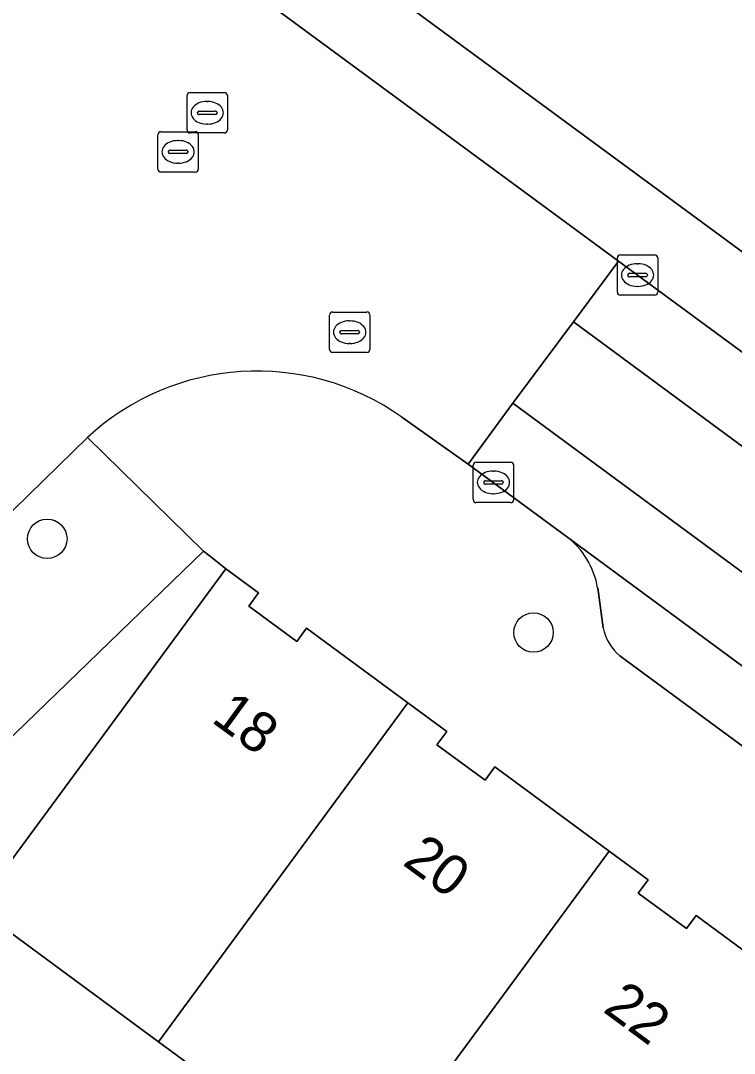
# Model space of a CAD drawing. Extents: x 157445 to 158888, y 383061 to 384688.
# Drawn here: x 158466.73 to 158484.41, y 384080.41 to 384106.01 of the extents above; entities that cross this region are included whole.
import ezdxf

# ---------------------------------------------------------------- set-up
doc = ezdxf.new("R2010")
doc.units = 0
for name, color, linetype in [('IMGEO_Boom', 7, 'Continuous'), ('IMGEO_Erf', 7, 'Continuous'), ('IMGEO_Groenvoorziening', 7, 'Continuous'), ('IMGEO_Kolk', 7, 'Continuous'), ('IMGEO_Pand', 7, 'Continuous'), ('IMGEO_Pand_nummerreeks', 7, 'Continuous'), ('IMGEO_Parkeervlak_open', 7, 'Continuous'), ('IMGEO_Rijbaan_lokaal_gesloten', 7, 'Continuous'), ('IMGEO_Rijbaan_lokaal_open', 7, 'Continuous'), ('IMGEO_Rioolput', 7, 'Continuous'), ('IMGEO_Voetpad_open', 7, 'Continuous')]:
    doc.layers.add(name, color=color, linetype=linetype)

msp = doc.modelspace()

# ---------------------------------------------------------------- linework, layer by layer
at = {"layer": 'IMGEO_Boom'}
for centre in [(158467.387, 384093.167), (158479.435, 384090.841)]:
    msp.add_circle(centre, 0.489, dxfattribs=at)
at = {"layer": 'IMGEO_Erf'}
msp.add_lwpolyline([(158475.134, 384077.025), (158470.142, 384080.702), (158465.623, 384084.029), (158466.092, 384084.666), (158465.794, 384084.968), (158465.193, 384085.578), (158458.357, 384078.831)], dxfattribs=at)
at = {"layer": 'IMGEO_Groenvoorziening'}
for points in [[(158545.766, 384048.466), (158548.225, 384046.036), (158548.75, 384045.518), (158549.462, 384044.78), (158550.011, 384044.299), (158551.528, 384045.626), (158538.859, 384058.021), (158533.027, 384063.389), (158529.268, 384066.645), (158522.395, 384072.228), (158511.515, 384080.453), (158494.218, 384093.204), (158455.356, 384121.801), (158428.22, 384141.7), (158422.88, 384145.74), (158424.687, 384148.49), (158423.136, 384149.491), (158418.748, 384152.605), (158413.731, 384155.141), (158389.592, 384163.137), (158358.24, 384173.5), (158351.823, 384177.109)], [(158422.88, 384145.74), (158428.22, 384141.7), (158455.356, 384121.801), (158494.218, 384093.204), (158511.515, 384080.453), (158522.395, 384072.228), (158529.268, 384066.645), (158533.027, 384063.389), (158538.859, 384058.021), (158551.528, 384045.626), (158558.856, 384052.037), (158560.591, 384053.497), (158557.211, 384055.052), (158552.414, 384057.658), (158547.774, 384060.949), (158540.021, 384066.852), (158500, 384096.927), (158443.955, 384137.978), (158423.407, 384152.613)], [(158417.591, 384150.974), (158421.979, 384147.86), (158421.242, 384146.844), (158420.065, 384145.223), (158426.192, 384140.773), (158427.006, 384140.174), (158464.237, 384112.785), (158481.54, 384100.049), (158508.925, 384079.9), (158517.542, 384073.412)]]:
    msp.add_lwpolyline(points, dxfattribs=at)
at = {"layer": 'IMGEO_Kolk'}
for p, q in [((158481.512, 384099.276), (158481.512, 384100.128)), ((158481.587, 384100.202), (158482.439, 384100.202)), ((158482.513, 384100.128), (158482.513, 384099.276)), ((158482, 384099.982), (158482.025, 384099.982)), ((158481.771, 384099.696), (158481.771, 384099.708)), ((158482.209, 384099.659), (158481.811, 384099.659)), ((158481.814, 384099.745), (158482.212, 384099.745)), ((158482.255, 384099.708), (158482.255, 384099.696)), ((158482.023, 384099.422), (158481.998, 384099.422)), ((158482.439, 384099.202), (158481.587, 384099.202)), ((158477.941, 384094.137), (158477.941, 384094.989)), ((158478.016, 384095.063), (158478.868, 384095.063)), ((158478.942, 384094.989), (158478.942, 384094.137)), ((158478.429, 384094.843), (158478.454, 384094.843)), ((158478.2, 384094.557), (158478.2, 384094.569)), ((158478.638, 384094.52), (158478.24, 384094.52)), ((158478.243, 384094.606), (158478.641, 384094.606)), ((158478.684, 384094.569), (158478.684, 384094.557)), ((158478.452, 384094.283), (158478.427, 384094.283)), ((158478.868, 384094.063), (158478.016, 384094.063))]:
    msp.add_line(p, q, dxfattribs=at)
for points in [[(158481.512, 384099.276), (158481.512, 384100.128)], [(158481.587, 384100.202), (158482.439, 384100.202)], [(158482.513, 384100.128), (158482.513, 384099.276)], [(158482.439, 384099.202), (158481.587, 384099.202)], [(158477.941, 384094.137), (158477.941, 384094.989)], [(158478.016, 384095.063), (158478.868, 384095.063)], [(158478.942, 384094.989), (158478.942, 384094.137)], [(158478.868, 384094.063), (158478.016, 384094.063)]]:
    msp.add_lwpolyline(points, dxfattribs=at)
for centre, radius, start, end in [((158481.589, 384100.126), 0.0765, 91.552, 178.448), ((158481.589, 384100.126), 0.0765, 91.552, 178.448), ((158482.437, 384100.126), 0.0765, 1.552, 88.448), ((158482.437, 384100.126), 0.0765, 1.552, 88.448), ((158481.811, 384099.705), 0.0403, 85.8775, 175.7526), ((158481.808, 384099.695), 0.0366, 178.938, 274.7102), ((158482.212, 384099.702), 0.043, 264.8664, 352.4533), ((158482.216, 384099.707), 0.0386, 1.7309, 96.639), ((158481.589, 384099.278), 0.0765, 181.552, 268.448), ((158481.589, 384099.278), 0.0765, 181.552, 268.448), ((158482.437, 384099.278), 0.0765, 271.552, 358.448), ((158482.437, 384099.278), 0.0765, 271.552, 358.448), ((158478.018, 384094.987), 0.0765, 91.552, 178.448), ((158478.018, 384094.987), 0.0765, 91.552, 178.448), ((158478.866, 384094.987), 0.0765, 1.552, 88.448), ((158478.866, 384094.987), 0.0765, 1.552, 88.448), ((158478.24, 384094.566), 0.0403, 85.8775, 175.7526), ((158478.237, 384094.556), 0.0366, 178.938, 274.7102), ((158478.641, 384094.563), 0.043, 264.8664, 352.4533), ((158478.645, 384094.568), 0.0386, 1.7309, 96.639), ((158478.018, 384094.139), 0.0765, 181.552, 268.448), ((158478.018, 384094.139), 0.0765, 181.552, 268.448), ((158478.866, 384094.139), 0.0765, 271.552, 358.448), ((158478.866, 384094.139), 0.0765, 271.552, 358.448)]:
    msp.add_arc(centre, radius, start, end, dxfattribs=at)
for centre, major_axis, ratio, start_param, end_param in [((158481.999, 384099.702), (-0.387, 0.002), 0.722429, 4.712389, 7.853982), ((158482.024, 384099.702), (-0.39, 0.002), 0.717154, 1.570796, 4.712389), ((158478.428, 384094.563), (-0.387, 0.002), 0.722429, 4.712389, 7.853982), ((158478.453, 384094.563), (-0.39, 0.002), 0.717154, 1.570796, 4.712389)]:
    msp.add_ellipse(centre, major_axis=major_axis, ratio=ratio, start_param=start_param, end_param=end_param, dxfattribs=at)
at = {"layer": 'IMGEO_Pand'}
for points in [[(158476.317, 384089.101), (158473.812, 384090.95), (158473.569, 384090.616), (158472.379, 384091.492), (158472.623, 384091.827), (158471.807, 384092.422), (158466.092, 384084.666), (158465.623, 384084.029), (158470.142, 384080.702)], [(158481.309, 384085.423), (158478.477, 384087.51), (158478.233, 384087.18), (158477.04, 384088.059), (158477.283, 384088.388), (158476.317, 384089.101), (158470.142, 384080.702), (158475.134, 384077.025)], [(158486.297, 384081.742), (158483.463, 384083.832), (158483.222, 384083.506), (158482.031, 384084.383), (158482.274, 384084.711), (158481.309, 384085.423), (158475.134, 384077.025), (158475.437, 384076.802), (158474.267, 384075.21), (158478.958, 384071.761), (158480.126, 384073.349)]]:
    msp.add_lwpolyline(points, close=True, dxfattribs=at)
at = {"layer": 'IMGEO_Parkeervlak_open'}
for points in [[(158508.063, 384072.719), (158480.251, 384093.222)], [(158481.024, 384091.948), (158481.162, 384090.956)], [(158481.577, 384090.263), (158504.918, 384073.074)]]:
    msp.add_lwpolyline(points, dxfattribs=at)
for centre, radius, start, end in [((158479.03, 384091.61), 2.022, 9.6282, 52.8664), ((158482.384, 384091.217), 1.25, 192.0615, 229.7687)]:
    msp.add_arc(centre, radius, start, end, dxfattribs=at)
at = {"layer": 'IMGEO_Rijbaan_lokaal_gesloten'}
for points in [[(158517.542, 384073.412), (158508.925, 384079.9), (158481.54, 384100.049), (158480.421, 384098.542), (158513.288, 384074.289)], [(158511.866, 384072.236), (158478.923, 384096.529), (158477.811, 384095.012), (158480.251, 384093.222), (158508.063, 384072.719), (158508.148, 384072.657), (158512.505, 384069.385), (158517.159, 384065.889), (158518.133, 384065.124), (158526.048, 384058.561), (158529.018, 384055.908), (158536.442, 384048.923), (158538.053, 384047.375), (158542.308, 384043.094), (158543.764, 384041.579), (158545.115, 384042.929), (158542.65, 384045.467)]]:
    msp.add_lwpolyline(points, dxfattribs=at)
at = {"layer": 'IMGEO_Rijbaan_lokaal_open'}
for points in [[(158481.54, 384100.049), (158464.237, 384112.785)], [(158480.421, 384098.542), (158481.54, 384100.049)], [(158478.923, 384096.529), (158480.421, 384098.542)], [(158513.288, 384074.289), (158480.421, 384098.542), (158478.923, 384096.529), (158511.866, 384072.236)], [(158477.811, 384095.012), (158478.923, 384096.529)], [(158476.174, 384096.179), (158477.811, 384095.012)], [(158466.557, 384093.895), (158468.382, 384095.679)]]:
    msp.add_lwpolyline(points, dxfattribs=at)
msp.add_arc((158472.586, 384091.124), 6.199, 54.6355, 132.7076, dxfattribs=at)
at = {"layer": 'IMGEO_Rioolput'}
for p, q in [((158470.85, 384103.298), (158470.85, 384104.15)), ((158470.925, 384104.224), (158471.777, 384104.224)), ((158471.851, 384104.15), (158471.851, 384103.298)), ((158471.338, 384104.004), (158471.363, 384104.004)), ((158471.109, 384103.718), (158471.109, 384103.73)), ((158471.547, 384103.681), (158471.149, 384103.681)), ((158471.152, 384103.767), (158471.55, 384103.767)), ((158471.593, 384103.73), (158471.593, 384103.718)), ((158471.361, 384103.444), (158471.336, 384103.444)), ((158470.128, 384102.329), (158470.128, 384103.181)), ((158470.203, 384103.255), (158471.055, 384103.255)), ((158471.777, 384103.224), (158470.925, 384103.224)), ((158471.129, 384103.181), (158471.129, 384102.329)), ((158470.616, 384103.035), (158470.641, 384103.035)), ((158470.387, 384102.749), (158470.387, 384102.761)), ((158470.825, 384102.712), (158470.427, 384102.712)), ((158470.43, 384102.798), (158470.828, 384102.798)), ((158470.871, 384102.761), (158470.871, 384102.749)), ((158470.639, 384102.475), (158470.614, 384102.475)), ((158471.055, 384102.255), (158470.203, 384102.255)), ((158474.454, 384098.786), (158475.306, 384098.786)), ((158474.379, 384097.86), (158474.379, 384098.712)), ((158474.867, 384098.566), (158474.892, 384098.566)), ((158475.38, 384098.712), (158475.38, 384097.86)), ((158474.638, 384098.28), (158474.638, 384098.292)), ((158475.076, 384098.243), (158474.678, 384098.243)), ((158474.681, 384098.329), (158475.079, 384098.329)), ((158475.122, 384098.292), (158475.122, 384098.28)), ((158474.89, 384098.006), (158474.865, 384098.006)), ((158475.306, 384097.786), (158474.454, 384097.786))]:
    msp.add_line(p, q, dxfattribs=at)
for points in [[(158470.85, 384103.298), (158470.85, 384104.15)], [(158470.925, 384104.224), (158471.777, 384104.224)], [(158471.851, 384104.15), (158471.851, 384103.298)], [(158470.128, 384102.329), (158470.128, 384103.181)], [(158470.203, 384103.255), (158471.055, 384103.255)], [(158471.777, 384103.224), (158470.925, 384103.224)], [(158471.129, 384103.181), (158471.129, 384102.329)], [(158471.055, 384102.255), (158470.203, 384102.255)], [(158474.454, 384098.786), (158475.306, 384098.786)], [(158474.379, 384097.86), (158474.379, 384098.712)], [(158475.38, 384098.712), (158475.38, 384097.86)], [(158475.306, 384097.786), (158474.454, 384097.786)]]:
    msp.add_lwpolyline(points, dxfattribs=at)
for centre, radius, start, end in [((158470.927, 384104.148), 0.0765, 91.552, 178.448), ((158470.927, 384104.148), 0.0765, 91.552, 178.448), ((158471.775, 384104.148), 0.0765, 1.552, 88.448), ((158471.775, 384104.148), 0.0765, 1.552, 88.448), ((158471.149, 384103.727), 0.0403, 85.8775, 175.7526), ((158471.146, 384103.717), 0.0366, 178.938, 274.7102), ((158471.55, 384103.724), 0.043, 264.8664, 352.4533), ((158471.554, 384103.729), 0.0386, 1.7309, 96.639), ((158470.205, 384103.179), 0.0765, 91.552, 178.448), ((158470.205, 384103.179), 0.0765, 91.552, 178.448), ((158470.927, 384103.3), 0.0765, 181.552, 268.448), ((158470.927, 384103.3), 0.0765, 181.552, 268.448), ((158471.053, 384103.179), 0.0765, 1.552, 88.448), ((158471.053, 384103.179), 0.0765, 1.552, 88.448), ((158471.775, 384103.3), 0.0765, 271.552, 358.448), ((158471.775, 384103.3), 0.0765, 271.552, 358.448), ((158470.427, 384102.758), 0.0403, 85.8775, 175.7526), ((158470.424, 384102.748), 0.0366, 178.938, 274.7102), ((158470.828, 384102.755), 0.043, 264.8664, 352.4533), ((158470.832, 384102.76), 0.0386, 1.7309, 96.639), ((158470.205, 384102.331), 0.0765, 181.552, 268.448), ((158470.205, 384102.331), 0.0765, 181.552, 268.448), ((158471.053, 384102.331), 0.0765, 271.552, 358.448), ((158471.053, 384102.331), 0.0765, 271.552, 358.448), ((158474.456, 384098.71), 0.0765, 91.552, 178.448), ((158474.456, 384098.71), 0.0765, 91.552, 178.448), ((158475.304, 384098.71), 0.0765, 1.552, 88.448), ((158475.304, 384098.71), 0.0765, 1.552, 88.448), ((158474.678, 384098.289), 0.0403, 85.8775, 175.7526), ((158474.675, 384098.279), 0.0366, 178.938, 274.7102), ((158475.079, 384098.286), 0.043, 264.8664, 352.4533), ((158475.083, 384098.291), 0.0386, 1.7309, 96.639), ((158474.456, 384097.862), 0.0765, 181.552, 268.448), ((158474.456, 384097.862), 0.0765, 181.552, 268.448), ((158475.304, 384097.862), 0.0765, 271.552, 358.448), ((158475.304, 384097.862), 0.0765, 271.552, 358.448)]:
    msp.add_arc(centre, radius, start, end, dxfattribs=at)
for centre, major_axis, ratio, start_param, end_param in [((158471.337, 384103.724), (-0.387, 0.002), 0.722429, 4.712389, 7.853982), ((158471.362, 384103.724), (-0.39, 0.002), 0.717154, 1.570796, 4.712389), ((158470.615, 384102.755), (-0.387, 0.002), 0.722429, 4.712389, 7.853982), ((158470.64, 384102.755), (-0.39, 0.002), 0.717154, 1.570796, 4.712389), ((158474.866, 384098.286), (-0.387, 0.002), 0.722429, 4.712389, 7.853982), ((158474.891, 384098.286), (-0.39, 0.002), 0.717154, 1.570796, 4.712389)]:
    msp.add_ellipse(centre, major_axis=major_axis, ratio=ratio, start_param=start_param, end_param=end_param, dxfattribs=at)
at = {"layer": 'IMGEO_Voetpad_open'}
for points in [[(158480.251, 384093.222), (158477.811, 384095.012), (158476.174, 384096.179)], [(158455.437, 384077.544), (158471.26, 384092.86), (158468.382, 384095.679), (158466.557, 384093.895), (158466.18, 384093.527), (158466.078, 384093.429)], [(158468.382, 384095.679), (158471.26, 384092.86), (158471.472, 384092.69), (158471.807, 384092.422), (158472.623, 384091.827), (158472.379, 384091.492), (158473.569, 384090.616), (158473.812, 384090.95), (158476.317, 384089.101), (158477.283, 384088.388), (158477.04, 384088.059), (158478.233, 384087.18), (158478.477, 384087.51), (158481.309, 384085.423), (158482.274, 384084.711), (158482.031, 384084.383), (158483.222, 384083.506), (158483.463, 384083.832), (158486.297, 384081.742)], [(158443.533, 384065.452), (158447.182, 384068.984), (158447.89, 384068.255), (158448.909, 384069.243), (158448.206, 384069.968), (158451.855, 384073.504), (158452.566, 384072.784), (158453.584, 384073.775), (158453.298, 384074.068), (158453.757, 384074.515), (158453.86, 384074.407), (158458.357, 384078.831), (158465.193, 384085.578), (158465.794, 384084.968), (158466.092, 384084.666), (158471.807, 384092.422), (158471.472, 384092.69), (158471.26, 384092.86), (158455.437, 384077.544), (158453.09, 384075.302), (158432.866, 384055.74)], [(158481.162, 384090.956), (158481.024, 384091.948)], [(158504.918, 384073.074), (158481.577, 384090.263)]]:
    msp.add_lwpolyline(points, dxfattribs=at)
for centre, radius, start, end in [((158472.586, 384091.124), 6.199, 54.6355, 132.7076), ((158479.03, 384091.61), 2.022, 9.6282, 52.8664), ((158482.384, 384091.217), 1.25, 192.0615, 229.7687)]:
    msp.add_arc(centre, radius, start, end, dxfattribs=at)

# ---------------------------------------------------------------- texts
at = {"layer": 'IMGEO_Pand_nummerreeks'}
for s, rotation, p in [('18', 323.9085, (158471.424, 384088.643)), ('20', 323.7554, (158476.162, 384085.104)), ('22', 323.6573, (158481.125, 384081.462))]:
    msp.add_text(s, height=1, rotation=rotation, dxfattribs=at).set_placement(p)

doc.saveas('drawing.dxf')
